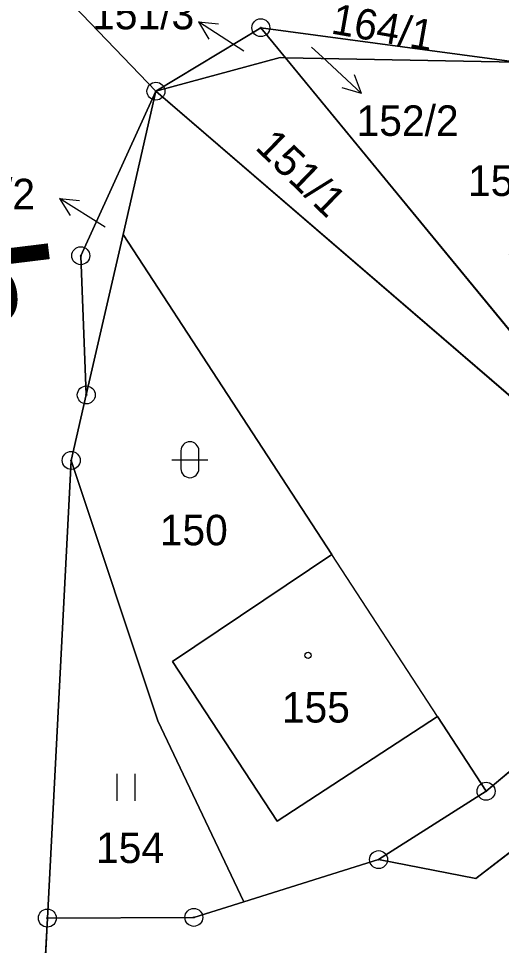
# Model space of a CAD drawing. Extents: x -689422 to -685210, y -987725 to -982160.
# Drawn here: x -687267.9 to -687241, y -985888.7 to -985837 of the extents above; entities that cross this region are included whole.
import ezdxf

# ---------------------------------------------------------------- set-up
doc = ezdxf.new("R2010")
doc.units = 0
for name, color, linetype in [('KN_Budovy', 7, 'Continuous'), ('KN_Hranice_parcel', 7, 'Continuous'), ('KN_Hranice_parcel_vnitrni_kresba', 7, 'Continuous'), ('KN_Parcelni cisla', 7, 'Continuous'), ('KN_Parcelni cisla_sipky', 7, 'Continuous'), ('KN_Polygon parcely', 7, 'Continuous'), ('KN_Popisy_pomistni nazvy nazvy ulic', 7, 'Continuous'), ('KN_POZEMKY_OSTATNI PLOCHA', 7, 'Continuous'), ('KN_POZEMKY_TTP', 7, 'Continuous'), ('KN_POZEMKY_ZASTAVENA PLOCHA', 7, 'Continuous'), ('KN_VYUZITI_17_ostatni plocha_ostatni komunikace', 7, 'Continuous'), ('KN_VYUZITI_26_ostatni plocha_jina plocha', 7, 'Continuous'), ('KN_VYUZITI_27_ostatni plocha_neplodna puda', 7, 'Continuous'), ('KN_Značky bodu BP', 7, 'Continuous'), ('KN_Značky budov', 7, 'Continuous'), ('KN_Značky kultur', 7, 'Continuous')]:
    doc.layers.add(name, color=color, linetype=linetype)

msp = doc.modelspace()

# ---------------------------------------------------------------- linework, layer by layer
at = {"layer": 'KN_Budovy'}
msp.add_lwpolyline([(-687244.52, -985875.93), (-687250.4, -985866.91), (-687259.28, -985872.86), (-687253.44, -985881.77)], close=True, dxfattribs=at)
at = {"layer": 'KN_Hranice_parcel'}
for p, q in [((-687254.36, -985837.54), (-687260.2, -985841.08)), ((-687240.1, -985839.47), (-687254.36, -985837.54)), ((-687254.36, -985837.54), (-687252.98, -985839.22)), ((-687253.29, -985839.21), (-687260.2, -985841.08)), ((-687252.98, -985839.22), (-687253.29, -985839.21)), ((-687240.1, -985839.47), (-687252.98, -985839.22)), ((-687252.98, -985839.22), (-687237.64, -985857.89)), ((-687260.2, -985841.08), (-687262.03, -985849.07)), ((-687262.03, -985849.07), (-687264.08, -985858.01)), ((-687264.08, -985858.01), (-687264.92, -985861.66)), ((-687264.92, -985861.66), (-687266.25, -985887.17)), ((-687241.81, -985880.1), (-687230.52, -985870.6)), ((-687247.8, -985883.91), (-687241.81, -985880.1)), ((-687255.31, -985886.26), (-687247.8, -985883.91)), ((-687258.09, -985887.13), (-687255.31, -985886.26)), ((-687266.25, -985887.17), (-687258.09, -985887.13)), ((-687266.25, -985887.17), (-687267.21, -985905.67))]:
    msp.add_line(p, q, dxfattribs=at)
for points in [[(-687267.17, -985833.81), (-687266.13, -985834.89), (-687260.2, -985841.08)], [(-687264.08, -985858.01), (-687264.39, -985850.25), (-687260.2, -985841.08)], [(-687230.52, -985870.6), (-687238.16, -985860.06), (-687260.2, -985841.08)], [(-687241.81, -985880.1), (-687244.52, -985875.93), (-687253.44, -985881.77), (-687259.28, -985872.86), (-687250.4, -985866.91), (-687262.03, -985849.07)], [(-687264.92, -985861.66), (-687260.09, -985876.18), (-687255.31, -985886.26)], [(-687228.46, -985874.22), (-687242.39, -985884.97), (-687247.8, -985883.91)]]:
    msp.add_lwpolyline(points, dxfattribs=at)
at = {"layer": 'KN_Hranice_parcel_vnitrni_kresba'}
msp.add_line((-687244.52, -985875.93), (-687250.4, -985866.91), dxfattribs=at)
at = {"layer": 'KN_Parcelni cisla_sipky'}
for p, q in [((-687255.31, -985838.84), (-687257.827, -985837.206)), ((-687257.827, -985837.206), (-687256.714, -985837.331)), ((-687257.827, -985837.206), (-687257.26, -985838.171)), ((-687251.54, -985838.63), (-687250.94, -985839.17)), ((-687250.94, -985839.17), (-687248.745, -985841.217)), ((-687248.745, -985841.217), (-687249.136, -985840.167)), ((-687248.745, -985841.217), (-687249.819, -985840.9)), ((-687263.02, -985848.65), (-687265.565, -985847.06)), ((-687265.565, -985847.06), (-687264.45, -985847.166)), ((-687265.565, -985847.06), (-687264.981, -985848.015))]:
    msp.add_line(p, q, dxfattribs=at)
at = {"layer": 'KN_Polygon parcely'}
for points in [[(-687264.39, -985850.25), (-687260.2, -985841.08), (-687266.13, -985834.89), (-687267.17, -985833.81), (-687274.29, -985801.29), (-687274.86, -985796.74), (-687277.56, -985783.22), (-687284.26, -985765.7), (-687286.99, -985760.78)], [(-687266.25, -985887.17), (-687264.92, -985861.66), (-687264.08, -985858.01), (-687264.39, -985850.25)], [(-687180.02, -986304.74), (-687200.12, -986226.55), (-687199.7, -986172.16), (-687201.81, -986146.21), (-687215.69, -986078.19), (-687226.69, -986022.67), (-687227.33, -986019.46), (-687227.85, -986016.51), (-687234.37, -985991.72), (-687244.97, -985970.81), (-687249.97, -985960.3), (-687260.98, -985937.71), (-687267.56, -985912.5), (-687267.21, -985905.67), (-687266.25, -985887.17)]]:
    msp.add_lwpolyline(points, dxfattribs=at)
for points in [[(-687267.17, -985833.81), (-687266.13, -985834.89), (-687260.2, -985841.08), (-687254.36, -985837.54), (-687240.1, -985839.47), (-687236.29, -985839.99), (-687214.34, -985837.33), (-687210.47, -985835.97), (-687211.09, -985833.89), (-687217.62, -985833.96), (-687235.89, -985837.02), (-687253.83, -985833.66)], [(-687254.36, -985837.54), (-687260.2, -985841.08), (-687253.29, -985839.21), (-687252.98, -985839.22)], [(-687252.98, -985839.22), (-687240.1, -985839.47), (-687254.36, -985837.54)], [(-687229.96, -985870.13), (-687227.84, -985868.79), (-687231.91, -985862.26), (-687237.64, -985857.89), (-687252.98, -985839.22), (-687253.29, -985839.21), (-687260.2, -985841.08), (-687238.16, -985860.06), (-687230.52, -985870.6)], [(-687236.29, -985839.99), (-687240.1, -985839.47), (-687252.98, -985839.22), (-687237.64, -985857.89), (-687231.91, -985862.26), (-687235.22, -985856.94), (-687236.08, -985857.42), (-687240.51, -985850.19), (-687232.96, -985845.38)], [(-687264.08, -985858.01), (-687262.03, -985849.07), (-687260.2, -985841.08), (-687264.39, -985850.25)], [(-687230.52, -985870.6), (-687238.16, -985860.06), (-687260.2, -985841.08), (-687262.03, -985849.07), (-687250.4, -985866.91), (-687259.28, -985872.86), (-687253.44, -985881.77), (-687244.52, -985875.93), (-687241.81, -985880.1)], [(-687264.08, -985858.01), (-687264.92, -985861.66), (-687260.09, -985876.18), (-687255.31, -985886.26), (-687247.8, -985883.91), (-687241.81, -985880.1), (-687244.52, -985875.93), (-687253.44, -985881.77), (-687259.28, -985872.86), (-687250.4, -985866.91), (-687262.03, -985849.07)], [(-687264.92, -985861.66), (-687266.25, -985887.17), (-687258.09, -985887.13), (-687255.31, -985886.26), (-687260.09, -985876.18)], [(-687228.46, -985874.22), (-687230.52, -985870.6), (-687241.81, -985880.1), (-687247.8, -985883.91), (-687242.39, -985884.97)], [(-687267.21, -985905.67), (-687259.15, -985899.68), (-687254.43, -985896.18), (-687251.52, -985894.02), (-687229.47, -985938.82), (-687227.74, -985937.66), (-687204.69, -985915.88), (-687205.58, -985914.32), (-687206.43, -985914.82), (-687218.29, -985894.53), (-687217.23, -985893.91), (-687220.93, -985887.41), (-687222.22, -985888.18), (-687226.05, -985881.79), (-687224.63, -985880.93), (-687228.46, -985874.22), (-687242.39, -985884.97), (-687247.8, -985883.91), (-687255.31, -985886.26), (-687258.09, -985887.13), (-687266.25, -985887.17)]]:
    msp.add_lwpolyline(points, close=True, dxfattribs=at)
at = {"layer": 'KN_POZEMKY_OSTATNI PLOCHA'}
for p, q in [((-687266.13, -985834.89), (-687260.2, -985841.08)), ((-687260.2, -985841.08), (-687266.13, -985834.89)), ((-687260.2, -985841.08), (-687254.36, -985837.54)), ((-687254.36, -985837.54), (-687260.2, -985841.08)), ((-687254.36, -985837.54), (-687240.1, -985839.47)), ((-687252.98, -985839.22), (-687254.36, -985837.54)), ((-687254.36, -985837.54), (-687252.98, -985839.22)), ((-687240.1, -985839.47), (-687254.36, -985837.54)), ((-687260.2, -985841.08), (-687253.29, -985839.21)), ((-687253.29, -985839.21), (-687260.2, -985841.08)), ((-687253.29, -985839.21), (-687252.98, -985839.22)), ((-687252.98, -985839.22), (-687253.29, -985839.21)), ((-687237.64, -985857.89), (-687252.98, -985839.22)), ((-687252.98, -985839.22), (-687240.1, -985839.47)), ((-687240.1, -985839.47), (-687252.98, -985839.22)), ((-687252.98, -985839.22), (-687237.64, -985857.89)), ((-687260.2, -985841.08), (-687264.39, -985850.25)), ((-687264.39, -985850.25), (-687260.2, -985841.08)), ((-687260.2, -985841.08), (-687262.03, -985849.07)), ((-687238.16, -985860.06), (-687260.2, -985841.08)), ((-687264.08, -985858.01), (-687262.03, -985849.07)), ((-687262.03, -985849.07), (-687264.08, -985858.01)), ((-687262.03, -985849.07), (-687250.4, -985866.91)), ((-687264.39, -985850.25), (-687264.08, -985858.01)), ((-687264.08, -985858.01), (-687264.39, -985850.25)), ((-687264.92, -985861.66), (-687264.08, -985858.01)), ((-687264.08, -985858.01), (-687264.92, -985861.66)), ((-687264.92, -985861.66), (-687266.25, -985887.17)), ((-687260.09, -985876.18), (-687264.92, -985861.66)), ((-687250.4, -985866.91), (-687259.28, -985872.86)), ((-687241.81, -985880.1), (-687230.52, -985870.6)), ((-687259.28, -985872.86), (-687253.44, -985881.77)), ((-687228.46, -985874.22), (-687242.39, -985884.97)), ((-687255.31, -985886.26), (-687260.09, -985876.18)), ((-687253.44, -985881.77), (-687244.52, -985875.93)), ((-687244.52, -985875.93), (-687241.81, -985880.1)), ((-687241.81, -985880.1), (-687247.8, -985883.91)), ((-687247.8, -985883.91), (-687241.81, -985880.1)), ((-687247.8, -985883.91), (-687255.31, -985886.26)), ((-687242.39, -985884.97), (-687247.8, -985883.91)), ((-687266.25, -985887.17), (-687267.21, -985905.67))]:
    msp.add_line(p, q, dxfattribs=at)
at = {"layer": 'KN_POZEMKY_TTP'}
for p, q in [((-687266.25, -985887.17), (-687264.92, -985861.66)), ((-687264.92, -985861.66), (-687260.09, -985876.18)), ((-687242.39, -985884.97), (-687228.46, -985874.22)), ((-687260.09, -985876.18), (-687255.31, -985886.26)), ((-687255.31, -985886.26), (-687247.8, -985883.91)), ((-687247.8, -985883.91), (-687242.39, -985884.97)), ((-687258.09, -985887.13), (-687255.31, -985886.26)), ((-687255.31, -985886.26), (-687258.09, -985887.13)), ((-687266.25, -985887.17), (-687258.09, -985887.13)), ((-687258.09, -985887.13), (-687266.25, -985887.17)), ((-687267.21, -985905.67), (-687266.25, -985887.17))]:
    msp.add_line(p, q, dxfattribs=at)
at = {"layer": 'KN_POZEMKY_ZASTAVENA PLOCHA'}
for p, q in [((-687262.03, -985849.07), (-687260.2, -985841.08)), ((-687260.2, -985841.08), (-687238.16, -985860.06)), ((-687250.4, -985866.91), (-687262.03, -985849.07)), ((-687259.28, -985872.86), (-687250.4, -985866.91)), ((-687230.52, -985870.6), (-687241.81, -985880.1)), ((-687253.44, -985881.77), (-687259.28, -985872.86)), ((-687244.52, -985875.93), (-687253.44, -985881.77)), ((-687241.81, -985880.1), (-687244.52, -985875.93))]:
    msp.add_line(p, q, dxfattribs=at)
at = {"layer": 'KN_VYUZITI_17_ostatni plocha_ostatni komunikace'}
for p, q in [((-687266.13, -985834.89), (-687260.2, -985841.08)), ((-687260.2, -985841.08), (-687266.13, -985834.89)), ((-687260.2, -985841.08), (-687254.36, -985837.54)), ((-687254.36, -985837.54), (-687260.2, -985841.08)), ((-687254.36, -985837.54), (-687240.1, -985839.47)), ((-687252.98, -985839.22), (-687254.36, -985837.54)), ((-687254.36, -985837.54), (-687252.98, -985839.22)), ((-687240.1, -985839.47), (-687254.36, -985837.54)), ((-687260.2, -985841.08), (-687253.29, -985839.21)), ((-687253.29, -985839.21), (-687260.2, -985841.08)), ((-687253.29, -985839.21), (-687252.98, -985839.22)), ((-687252.98, -985839.22), (-687253.29, -985839.21)), ((-687240.1, -985839.47), (-687252.98, -985839.22)), ((-687252.98, -985839.22), (-687237.64, -985857.89)), ((-687260.2, -985841.08), (-687264.39, -985850.25)), ((-687238.16, -985860.06), (-687260.2, -985841.08)), ((-687264.39, -985850.25), (-687264.08, -985858.01)), ((-687264.08, -985858.01), (-687264.92, -985861.66)), ((-687264.92, -985861.66), (-687266.25, -985887.17)), ((-687266.25, -985887.17), (-687267.21, -985905.67))]:
    msp.add_line(p, q, dxfattribs=at)
at = {"layer": 'KN_VYUZITI_26_ostatni plocha_jina plocha'}
for p, q in [((-687241.81, -985880.1), (-687230.52, -985870.6)), ((-687228.46, -985874.22), (-687242.39, -985884.97)), ((-687247.8, -985883.91), (-687241.81, -985880.1)), ((-687242.39, -985884.97), (-687247.8, -985883.91))]:
    msp.add_line(p, q, dxfattribs=at)
at = {"layer": 'KN_VYUZITI_27_ostatni plocha_neplodna puda'}
for p, q in [((-687237.64, -985857.89), (-687252.98, -985839.22)), ((-687252.98, -985839.22), (-687240.1, -985839.47)), ((-687264.39, -985850.25), (-687260.2, -985841.08)), ((-687260.2, -985841.08), (-687262.03, -985849.07)), ((-687264.08, -985858.01), (-687262.03, -985849.07)), ((-687262.03, -985849.07), (-687264.08, -985858.01)), ((-687262.03, -985849.07), (-687250.4, -985866.91)), ((-687264.08, -985858.01), (-687264.39, -985850.25)), ((-687264.92, -985861.66), (-687264.08, -985858.01)), ((-687260.09, -985876.18), (-687264.92, -985861.66)), ((-687250.4, -985866.91), (-687259.28, -985872.86)), ((-687259.28, -985872.86), (-687253.44, -985881.77)), ((-687255.31, -985886.26), (-687260.09, -985876.18)), ((-687253.44, -985881.77), (-687244.52, -985875.93)), ((-687244.52, -985875.93), (-687241.81, -985880.1)), ((-687241.81, -985880.1), (-687247.8, -985883.91)), ((-687247.8, -985883.91), (-687255.31, -985886.26))]:
    msp.add_line(p, q, dxfattribs=at)
at = {"layer": 'KN_Značky bodu BP'}
for centre, radius in [((-687254.36, -985837.54), 0.5), ((-687254.36, -985837.54), 0.0303), ((-687260.2, -985841.08), 0.5), ((-687260.2, -985841.08), 0.0303), ((-687264.39, -985850.25), 0.5), ((-687264.39, -985850.25), 0.0303), ((-687264.08, -985858.01), 0.5), ((-687264.08, -985858.01), 0.0303), ((-687264.92, -985861.66), 0.5), ((-687264.92, -985861.66), 0.0303), ((-687241.81, -985880.1), 0.5), ((-687241.81, -985880.1), 0.0303), ((-687247.8, -985883.91), 0.5), ((-687247.8, -985883.91), 0.0303), ((-687258.09, -985887.13), 0.5), ((-687266.25, -985887.17), 0.5), ((-687266.25, -985887.17), 0.0303), ((-687258.09, -985887.13), 0.0303)]:
    msp.add_circle(centre, radius, dxfattribs=at)
at = {"layer": 'KN_Značky budov'}
msp.add_circle((-687251.727, -985872.519), 0.175, dxfattribs=at)
at = {"layer": 'KN_Značky kultur'}
for p, q in [((-687258.811, -985861.121), (-687258.811, -985862.122)), ((-687257.809, -985862.122), (-687257.809, -985861.121)), ((-687259.311, -985861.621), (-687257.309, -985861.621)), ((-687262.361, -985880.63), (-687262.361, -985879.13)), ((-687261.36, -985880.63), (-687261.36, -985879.13))]:
    msp.add_line(p, q, dxfattribs=at)
for centre, start, end in [((-687258.31, -985861.121), 0, 180), ((-687258.31, -985862.121), 180, 359.9879)]:
    msp.add_arc(centre, 0.5, start, end, dxfattribs=at)

# ---------------------------------------------------------------- texts
at = {"layer": 'KN_Parcelni cisla'}
for s, p in [('151/3', (-687263.758, -985837.63)), ('152/2', (-687249.028, -985843.57)), ('152/1', (-687242.818, -985846.92)), ('23/2', (-687271.359, -985847.66)), ('150', (-687259.99, -985866.39)), ('155', (-687253.19, -985876.27)), ('154', (-687263.54, -985884.1))]:
    msp.add_text(s, height=1.7, dxfattribs=at).set_placement(p)
for s, rotation, p in [('164/1', 350, (-687250.506, -985837.854)), ('151/1', 316, (-687254.733, -985844.27))]:
    msp.add_text(s, height=1.7, rotation=rotation, dxfattribs=at).set_placement(p)
at = {"layer": 'KN_Popisy_pomistni nazvy nazvy ulic'}
msp.add_text('Kostelní vrch', height=7.5, rotation=277, dxfattribs=at).set_placement((-687280.534, -985797.831))

doc.saveas('drawing.dxf')
